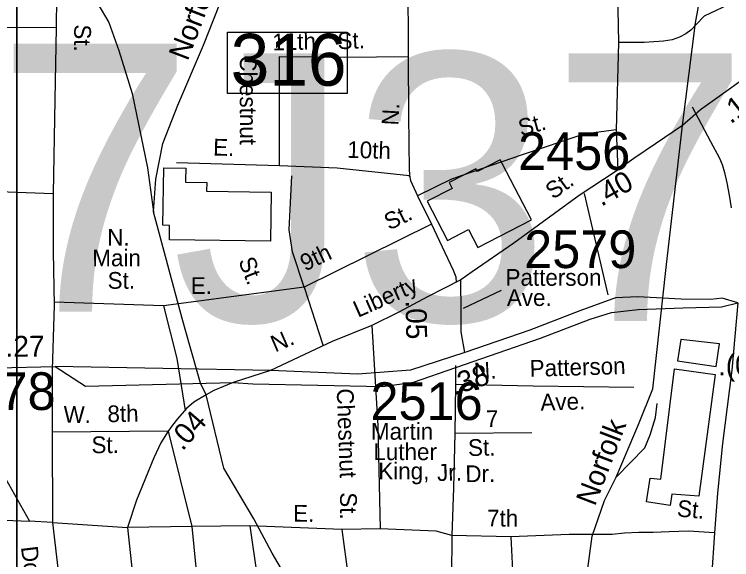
# Model space of a CAD drawing. Extents: x 1551653 to 1702041, y 811336 to 920032.
# Drawn here: x 1631603 to 1634412, y 858493 to 860630 of the extents above; entities that cross this region are included whole.
import ezdxf

# ---------------------------------------------------------------- set-up
doc = ezdxf.new("R2010")
doc.units = 0
for name, color, linetype in [('Old_Level_10', 7, 'Continuous'), ('Old_Level_11', 7, 'Continuous'), ('Old_Level_14', 7, 'Continuous'), ('Old_Level_17', 7, 'Continuous'), ('Old_Level_31', 7, 'Continuous'), ('Old_Level_32', 7, 'Continuous'), ('Old_Level_35', 7, 'Continuous'), ('Old_Level_4', 7, 'Continuous'), ('Old_Level_41', 7, 'Continuous'), ('Old_Level_44', 7, 'Continuous'), ('Old_Level_50', 7, 'Continuous'), ('Old_Level_63', 7, 'Continuous'), ('Old_Level_8', 7, 'Continuous')]:
    doc.layers.add(name, color=color, linetype=linetype)

msp = doc.modelspace()

# ---------------------------------------------------------------- linework, layer by layer
at = {"layer": 'Old_Level_11'}
msp.add_line((1633509.283, 859547.766), (1633360.572, 859478.007), dxfattribs=at)
at = {"layer": 'Old_Level_31'}
for p, q in [((1634219.189, 860194.962), (1634219.189, 860194.962)), ((1632354.415, 859139.695), (1632354.415, 859139.695))]:
    msp.add_line(p, q, dxfattribs=at)
msp.add_lwpolyline([(1632437.944, 860560.555), (1632905.899, 860560.555), (1632905.899, 860319.828), (1632437.944, 860319.828), (1632437.944, 860560.555)], dxfattribs=at)
at = {"layer": 'Old_Level_32'}
for p, q in [((1631037.171, 859234.752), (1631762.824, 859250.002)), ((1632605.484, 859234.253), (1631762.824, 859250.002)), ((1632605.484, 859234.253), (1632459.655, 859187.245))]:
    msp.add_line(p, q, dxfattribs=at)
for points in [[(1634540.911, 860436.406), (1634289.152, 860256.001), (1634219.189, 860194.962)], [(1634219.189, 860194.962), (1634114.017, 860122.695), (1634028.269, 860065.451), (1633959.719, 860015.044), (1633814.781, 859919.731), (1633558.262, 859733.442), (1633395.769, 859620.852), (1633350.554, 859589.207)], [(1633350.554, 859589.207), (1633220.53, 859523.437), (1633108.571, 859462.553), (1633002.03, 859411.362), (1632847.253, 859347.672), (1632605.484, 859234.253)], [(1633366.969, 859304.515), (1633352.378, 859386.44), (1633352.378, 859463.286), (1633350.554, 859589.207)], [(1634436.167, 859499.089), (1634374.623, 859518.171), (1634329.995, 859512.559), (1634213.265, 859514.384), (1634044.553, 859522.596), (1633957.005, 859518.946), (1633816.563, 859467.847), (1633621.404, 859393.024), (1633366.969, 859304.515)], [(1632459.655, 859187.245), (1632536.399, 859181.642), (1633045.047, 859172.205), (1633165.426, 859188.63), (1633663.53, 859361.246), (1633857.788, 859435.892), (1633941.62, 859461.386), (1634045.252, 859472.875), (1634222.384, 859479.71), (1634372.326, 859483.735), (1634436.167, 859499.089)], [(1633366.969, 859304.515), (1633154.483, 859236.078), (1632948.38, 859219.653), (1632605.484, 859234.253)], [(1631762.824, 859250.002), (1631881.245, 859172.959), (1632459.655, 859187.245)], [(1632459.655, 859187.245), (1632383.4, 859156.032), (1632354.414, 859139.695)], [(1632354.414, 859139.695), (1632305.962, 859110.936), (1632276.825, 859085.313), (1632241.378, 859044.411), (1632222.064, 859019.592), (1632204.794, 858996.931)]]:
    msp.add_lwpolyline(points, dxfattribs=at)
at = {"layer": 'Old_Level_35'}
for p, q in [((1631769.477, 860784.201), (1631766.91, 860578.685)), ((1631340.774, 860581.254), (1631766.91, 860578.685)), ((1633969.022, 860520.004), (1633958.961, 860177.696)), ((1633958.961, 860177.696), (1633966.507, 860019.127)), ((1632641.332, 860036.423), (1632237.756, 860048.225)), ((1633833.869, 859927.707), (1633927.272, 859531.161)), ((1633181.779, 859918.448), (1633235.605, 859808.035)), ((1633235.605, 859808.035), (1632737.307, 859561.622)), ((1632737.307, 859561.622), (1632186.871, 859488.142)), ((1632737.307, 859561.622), (1632810.246, 859335.094)), ((1631758.19, 859491.064), (1631750.434, 859237.285)), ((1632186.871, 859488.142), (1631758.129, 859502.872)), ((1633330.054, 859254.373), (1633330.054, 859180.051)), ((1631750.434, 859237.285), (1631751.081, 858993.342)), ((1633330.054, 859180.051), (1633327.62, 858987.658)), ((1632204.794, 858996.931), (1631751.081, 858993.342)), ((1631751.081, 858993.342), (1631751.894, 858639.333)), ((1632204.794, 858996.931), (1632297.09, 858623.172)), ((1633629.422, 858990.094), (1633327.62, 858987.658)), ((1631751.894, 858639.333), (1631662.154, 858644.559)), ((1631751.894, 858639.333), (1632045.437, 858619.163)), ((1632297.09, 858623.172), (1632045.437, 858619.163)), ((1632525.074, 858625.155), (1632297.09, 858623.172)), ((1632884.654, 858611.638), (1632525.074, 858625.155)), ((1632525.074, 858625.155), (1632588.613, 858188.865)), ((1633035.554, 858614.074), (1632884.654, 858611.638)), ((1632884.654, 858611.638), (1632936.411, 858232.82)), ((1633315.451, 858587.284), (1633314.859, 858294.666)), ((1633546.67, 858582.414), (1633315.451, 858587.284)), ((1633546.67, 858582.414), (1633564.055, 858231.873))]:
    msp.add_line(p, q, dxfattribs=at)
for points in [[(1633159.123, 861489.876), (1633166.404, 861201.951), (1633143.601, 860785.228), (1633145.104, 860465.225)], [(1633963.411, 861481.357), (1633954.63, 861169.564), (1633963.893, 860780.342), (1633969.022, 860520.004)], [(1634420.537, 860678.042), (1634304.314, 860622.771), (1634273.858, 860591.37), (1634251.374, 860568.014), (1634231.68, 860554.008), (1634207.382, 860540.094), (1634179.176, 860530.661), (1634145.043, 860524.953), (1634069.104, 860520.09), (1633969.022, 860520.004)], [(1631766.91, 860578.685), (1631761.717, 860295.025), (1631754.898, 859926.777)], [(1632641.332, 860036.423), (1632641.42, 860464.451), (1632897.325, 860462.853), (1633145.104, 860465.225)], [(1633145.104, 860465.225), (1633145.793, 860233.287), (1633149.256, 860018.913), (1633150.847, 859988.867)], [(1634257.277, 860267.535), (1634329.37, 860132.398), (1634364.442, 860066.049), (1634373.953, 860041.843), (1634383.51, 860009.832), (1634392.896, 859969.619), (1634402.326, 859921.404), (1634409.514, 859871.43)], [(1633958.961, 860177.696), (1633833.203, 860160.077), (1633591.749, 860079.534), (1633315.082, 859983.889), (1633181.779, 859918.448)], [(1633150.402, 859997.263), (1632867.063, 860027.234), (1632641.332, 860036.423)], [(1632737.307, 859561.622), (1632692.034, 859700.055), (1632679.458, 859785.632), (1632689.519, 859997.058)], [(1633147.276, 859997.058), (1633150.402, 859997.263), (1633154.037, 859979.183), (1633181.779, 859918.448)], [(1631754.898, 859926.777), (1631329.837, 859941.88), (1631315.081, 859590.607), (1631320.111, 859255.849)], [(1631754.898, 859926.777), (1631755.211, 859699.036), (1631758.19, 859491.064)], [(1633235.605, 859808.035), (1633278.637, 859719.712), (1633320.799, 859628.206), (1633331.068, 859601.785), (1633332.352, 859578.742)], [(1632186.871, 859488.142), (1632239.503, 859280.942), (1632271.082, 859077.254)], [(1634436.167, 859499.089), (1634412.401, 859235.428), (1634376.345, 858948.007), (1634355.603, 858754.323), (1634344.574, 858598.194)], [(1633002.03, 859411.362), (1633026.439, 859017.256), (1633035.554, 858614.074)], [(1631356.859, 859238.879), (1631496.4, 858936.882), (1631662.154, 858644.559)], [(1634028.58, 859167.875), (1633634.115, 859172.6), (1633330.054, 859180.051)], [(1632204.794, 858996.931), (1632176.848, 858951.071), (1632149.226, 858891.6), (1632080.841, 858726.702), (1632045.437, 858619.163)], [(1633327.62, 858987.658), (1633322.753, 858774.808), (1633315.451, 858587.284)], [(1631347.951, 858656.959), (1631466.387, 858651.338), (1631662.154, 858644.559)], [(1631751.894, 858639.333), (1631785.772, 858346.889), (1631827.882, 858097.488)], [(1632045.437, 858619.163), (1632075.362, 858338.805), (1632094.578, 858130.639)], [(1632297.09, 858623.172), (1632322.862, 858371.216), (1632343.416, 858154.859)], [(1633315.451, 858587.284), (1633254.604, 858604.332), (1633035.554, 858614.074)], [(1634344.574, 858598.194), (1634242.479, 858604.385), (1634167.31, 858601.897), (1634104.03, 858599.461), (1634048.05, 858599.461), (1633992.071, 858597.026), (1633943.394, 858592.156), (1633899.584, 858592.156), (1633775.455, 858592.156), (1633546.67, 858582.414)], [(1634344.574, 858598.194), (1634332.854, 858422.608), (1634321.63, 858204.918), (1634313.622, 858057.002), (1634307.864, 857941.057), (1634306.476, 857843.232), (1634305.288, 857755.211)]]:
    msp.add_lwpolyline(points, dxfattribs=at)
at = {"layer": 'Old_Level_4'}
msp.add_line((1632218.582, 859427.826), (1632218.582, 859427.826), dxfattribs=at)
at = {"layer": 'Old_Level_41'}
for points in [[(1633219.894, 859897.733), (1633299.135, 859744.247), (1633381.312, 859786.673), (1633417.595, 859716.396), (1633627.189, 859824.606), (1633512.951, 860045.878), (1633505.684, 860059.952), (1633416.176, 860013.74), (1633410.298, 860025.123), (1633304.812, 859970.659), (1633316.667, 859947.699), (1633219.894, 859897.733)], [(1632608.958, 859933.546), (1632606.402, 859741.689), (1632210.089, 859746.969), (1632210.835, 859803.006), (1632184.563, 859803.356), (1632187.562, 860028.361), (1632274.15, 860027.207), (1632273.55, 859982.19), (1632273.414, 859971.994), (1632355.948, 859970.892), (1632355.494, 859936.935), (1632608.958, 859933.546)], [(1634363.585, 859338.337), (1634212.049, 859355.46), (1634199.828, 859272.29), (1634351.364, 859250.274), (1634363.585, 859338.337)], [(1634346.477, 859219.189), (1634282.929, 858742.186), (1634177.832, 858749.524), (1634170.499, 858705.493), (1634077.623, 858720.17), (1634092.288, 858813.125), (1634133.838, 858808.232), (1634187.609, 859241.205), (1634346.477, 859219.189)]]:
    msp.add_lwpolyline(points, dxfattribs=at)
at = {"layer": 'Old_Level_44'}
for points in [[(1633959.105, 858816.715), (1634047.151, 859022.283), (1634103.166, 859162.869), (1634130.446, 859412.448), (1634155.246, 859638.268), (1634219.189, 860194.962), (1634269.573, 860597.062), (1634293.218, 860726.652), (1634327.769, 860930.257), (1634397.817, 861227.121), (1634493.986, 861676.826), (1634545.276, 861927.782), (1634619.645, 862334.887), (1634700.297, 862699.843), (1634742.682, 862885.283), (1634814.687, 863208.596), (1634895.297, 863561.548), (1634988.407, 863968.476), (1635096.875, 864481.149), (1635173.443, 864832.182)], [(1632147.405, 859855.958), (1632157.005, 859983.832), (1632184.659, 860123.543), (1632242.559, 860274.848), (1632343.58, 860509.523), (1632426.349, 860722.557), (1632498.586, 860899.785), (1632534.032, 861019.332), (1632546.854, 861089.108), (1632552.205, 861185.05), (1632543.067, 861257.274)], [(1631787.49, 860844.075), (1631869.041, 860763.727), (1631930.204, 860671.9), (1631972.253, 860597.929), (1632011.755, 860488.247), (1632063.999, 860319.897), (1632123.491, 860028.333), (1632147.405, 859855.958)], [(1633274.972, 856929.087), (1633159.009, 857057.191), (1633091.978, 857172.701), (1633062.496, 857248.152), (1633047.448, 857294.071), (1633036.846, 857358.329), (1633014.362, 857480.231), (1632997.423, 857562.419), (1632979.591, 857663.568), (1632953.637, 857794.643), (1632824.638, 858103.945), (1632718.774, 858301.241), (1632656.791, 858443.254), (1632612.222, 858518.129), (1632539.922, 858653.07), (1632422.389, 858851.838), (1632354.414, 859139.695), (1632331.091, 859185.196), (1632291.07, 859327.657), (1632259.373, 859438.681), (1632147.405, 859855.958)], [(1633959.105, 858816.715), (1634072.244, 858931.173), (1634092.907, 858982.981), (1634113.691, 859050.595), (1634120.394, 859104.69)], [(1633821.322, 856520.208), (1633813.505, 856576.818), (1633805.179, 856698.851), (1633812.1, 856882.155), (1633818.973, 857222.781), (1633822.291, 857364.008), (1633822.711, 857552.101), (1633837.139, 857754.866), (1633833.058, 857894.072), (1633841.152, 858055.994), (1633836.207, 858225.706), (1633839.876, 858390.895), (1633865.556, 858585.451), (1633913.248, 858724.944), (1633959.105, 858816.715)]]:
    msp.add_lwpolyline(points, dxfattribs=at)
at = {"layer": 'Old_Level_50'}
for p, q in [((1634219.189, 860194.962), (1634219.189, 860194.962)), ((1632341.573, 859112.916), (1632341.573, 859112.916))]:
    msp.add_line(p, q, dxfattribs=at)
at = {"layer": 'Old_Level_63'}
for points in [[(1569096.749, 874749.337), (1631612.821, 874749.337), (1631612.821, 831307.151), (1569096.749, 831307.151), (1569096.749, 874749.337)], [(1631612.821, 874749.337), (1694128.892, 874749.337), (1694128.892, 831307.151), (1631612.821, 831307.151), (1631612.821, 874749.337)]]:
    msp.add_lwpolyline(points, dxfattribs=at)

# ---------------------------------------------------------------- texts
at = {"layer": 'Old_Level_10'}
for s, height, rotation, p in [('St.', 65.6167, 269.166119, (1631837.555, 860591.288)), ('11th', 65.6167, 1.322272, (1632613.599, 860488.757)), ('St.', 65.6167, 2.221344, (1632869.328, 860493.127)), ('Chestnut', 65.6167, 269.988142, (1632485.772, 860469.361)), ('N.', 65.6167, 86.996789, (1633106.403, 860193.697)), ('St.', 65.6167, 15.504014, (1633586.667, 860151.593)), ('E.', 65.6167, 358.325061, (1632380.321, 860077.174)), ('10th', 65.6167, 358.325061, (1632905.574, 860068.178)), ('St.', 65.6167, 25.742903, (1633070.559, 859782.754)), ('N.', 65.6167, 359.896072, (1631966.402, 859723.65)), ('Main', 65.6167, 0.012164, (1631908.057, 859642.789)), ('9th', 65.6167, 25.381275, (1632741.466, 859622.123)), ('St.', 65.6167, 291.64735, (1632478.862, 859664.17)), ('St.', 65.6167, 0.106875, (1631968.022, 859554.644)), ('E.', 65.6167, 0.133158, (1632293.537, 859534.235)), ('N.', 65.6167, 2.938361, (1633404.147, 859199.041)), ('Patterson', 65.6167, 1.768575, (1633621.655, 859209.376)), ('Chestnut', 65.6166, 272.049822, (1632864.989, 859163.155)), ('Ave.', 65.6167, 1.768575, (1633663.641, 859077.071)), ('W.', 65.6167, 359.111197, (1631794.833, 859030.091)), ('8th', 65.6167, 1.214625, (1631967.843, 859031.543)), ('7', 65.617, 1.257233, (1633450.171, 859012.298)), ('St.', 65.6167, 0.359186, (1631904.863, 858910.282)), ('St.', 65.6167, 1.257233, (1633379.883, 858899.035)), ('St.', 65.6167, 269.831456, (1632878.451, 858757.225)), ('St.', 65.6167, 354.578756, (1634195.555, 858662.746)), ('E.', 65.6167, 359.218225, (1632694.012, 858642.344)), ('7th', 65.6167, 359.587342, (1633453.593, 858623.378)), ('Downtown', 65.6167, 276.837389, (1631628.386, 858542.587))]:
    msp.add_text(s, height=height, rotation=rotation, dxfattribs=at).set_placement(p)
at = {"layer": 'Old_Level_11'}
for s, rotation, p in [('St.', 35.987922, (1633712.768, 859902.552)), ('Liberty', 23.847456, (1632948.282, 859440.633)), ('N.', 23.345072, (1632624.39, 859304.863)), ('Jr.', 1.201083, (1633258.539, 858801.301)), ('Dr.', 0.698375, (1633369.074, 858796.766))]:
    msp.add_text(s, height=65.6167, rotation=rotation, dxfattribs=at).set_placement(p)
for s, p in [('Patterson', (1633526.183, 859566.369)), ('Ave.', (1633531.455, 859487.308)), ('Martin', (1632998.964, 858963.096)), ('Luther', (1633008.656, 858883.206)), ('King,', (1633027.82, 858807.887))]:
    msp.add_text(s, height=65.6167, dxfattribs=at).set_placement(p)
at = {"layer": 'Old_Level_14'}
for p in [(1632281.195, 860444.483), (1633876.167, 858699.674)]:
    msp.add_text('Norfolk', height=82.0208, rotation=69.035908, dxfattribs=at).set_placement(p)
at = {"layer": 'Old_Level_17'}
for s, rotation, p in [('.12', 38.208097, (1634408.092, 860197.942)), ('.40', 29.490783, (1633901.158, 859875.35)), ('.05', 271.079292, (1633134.698, 859508.346)), ('.27', 0.096911, (1631568.355, 859288.101)), ('.(08)', 0.394503, (1634358.326, 859214.856)), ('.38', 18.429319, (1633325.012, 859136.163)), ('.04', 49.087542, (1632261.16, 858916.266))]:
    msp.add_text(s, height=82.0208, rotation=rotation, dxfattribs=at).set_placement(p)
at = {"layer": 'Old_Level_31'}
msp.add_text('316', height=203.4117, dxfattribs=at).set_placement((1632449.749, 860350.521))
at = {"layer": 'Old_Level_4'}
for s, p in [('J527', (1629264.705, 859465.043)), ('J376', (1632218.582, 859427.826))]:
    msp.add_text(s, height=1049.8646, dxfattribs=at).set_placement(p)
at = {"layer": 'Old_Level_8'}
for s, p in [('2456', (1633575.346, 860020.506)), ('2579', (1633599.214, 859635.784)), ('2578', (1631325.006, 859079.706)), ('2516', (1632997.309, 859040.503))]:
    msp.add_text(s, height=147.6375, dxfattribs=at).set_placement(p)

doc.saveas('drawing.dxf')
